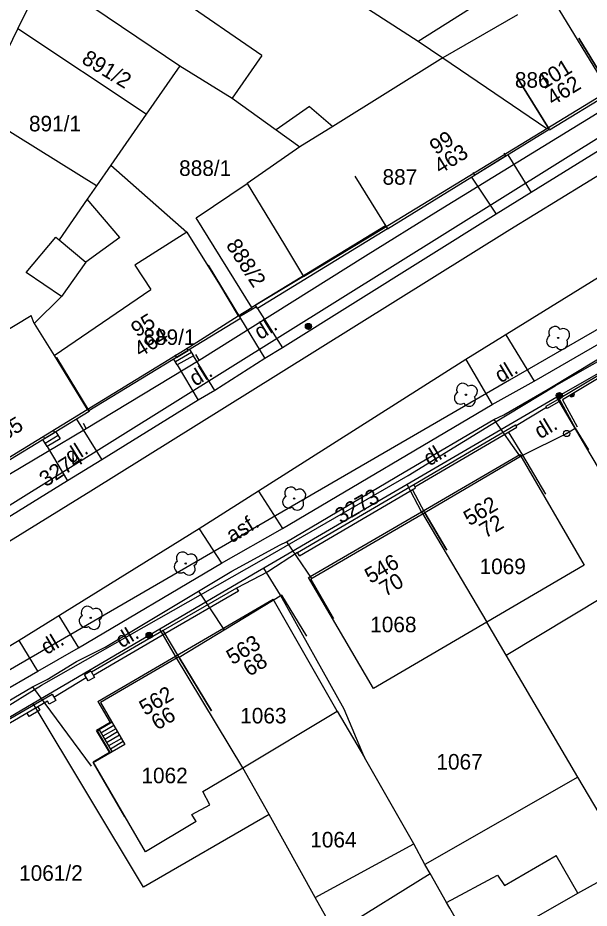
# Model space of a CAD drawing. Extents: x -601580 to 4, y -1204314 to 4.
# Drawn here: x -600007.9 to -599962, y -1203357.3 to -1203285.7 of the extents above; entities that cross this region are included whole.
import ezdxf

# ---------------------------------------------------------------- set-up
doc = ezdxf.new("R2010")
doc.units = 0
for name, color, linetype in [('00-KN-HRANICE PARCEL', 7, 'Continuous'), ('00-KN-PARC. CISLA', 7, 'Continuous'), ('00-KN-VNITRNI KRESBA', 7, 'Continuous'), ('00-POLOHOPIS', 7, 'Continuous'), ('00-SITE KOM. KABEL', 7, 'Continuous'), ('Vrstva 22', 7, 'Continuous'), ('Vrstva 25', 7, 'Continuous'), ('Vrstva 6', 7, 'Continuous')]:
    doc.layers.add(name, color=color, linetype=linetype)

# ---------------------------------------------------------------- blocks, each defined once
blk = doc.blocks.new('6.01A_28')
at = {"layer": 'Vrstva 25'}
for radius in [0.25, 0.2, 0.15, 0.1, 0.05]:
    blk.add_circle((0, 0), radius, dxfattribs=at)
blk = doc.blocks.new('6.01A_30')
at = {"layer": 'Vrstva 25'}
for radius in [0.25, 0.2, 0.15, 0.1, 0.05]:
    blk.add_circle((0, 0), radius, dxfattribs=at)
blk = doc.blocks.new('6.01A_36')
at = {"layer": 'Vrstva 25'}
for radius in [0.25, 0.2, 0.15, 0.1, 0.05]:
    blk.add_circle((0, 0), radius, dxfattribs=at)
blk = doc.blocks.new('4.11_10')
at = {"layer": 'Vrstva 25'}
for radius in [0.25, 0.0303]:
    blk.add_circle((0, 0), radius, dxfattribs=at)
blk = doc.blocks.new('6.01A_52')
at = {"layer": 'Vrstva 25'}
for radius in [0.25, 0.2, 0.15, 0.1, 0.05]:
    blk.add_circle((0, 0), radius, dxfattribs=at)
blk = doc.blocks.new('3.13_872')
at = {"layer": 'Vrstva 22'}
blk.add_circle((0, 0), 0.05, dxfattribs=at)
for centre, start, end in [((0, 0.5), 359.99997, 179.99997), ((-0.5, 0), 89.99997, 269.99997), ((0.5, 0), 269.99997, 89.99997), ((0, -0.5), 179.99997, 359.99997)]:
    blk.add_arc(centre, 0.5, start, end, dxfattribs=at)
blk = doc.blocks.new('3.13_874')
at = {"layer": 'Vrstva 22'}
blk.add_circle((0, 0), 0.05, dxfattribs=at)
for centre, start, end in [((0, 0.5), 359.99997, 179.99997), ((-0.5, 0), 89.99997, 269.99997), ((0.5, 0), 269.99997, 89.99997), ((0, -0.5), 179.99997, 359.99997)]:
    blk.add_arc(centre, 0.5, start, end, dxfattribs=at)
blk = doc.blocks.new('3.13_876')
at = {"layer": 'Vrstva 22'}
blk.add_circle((0, 0), 0.05, dxfattribs=at)
for centre, start, end in [((0, 0.5), 359.99997, 179.99997), ((-0.5, 0), 89.99997, 269.99997), ((0.5, 0), 269.99997, 89.99997), ((0, -0.5), 179.99997, 359.99997)]:
    blk.add_arc(centre, 0.5, start, end, dxfattribs=at)
blk = doc.blocks.new('3.13_878')
at = {"layer": 'Vrstva 22'}
blk.add_circle((0, 0), 0.05, dxfattribs=at)
for centre, start, end in [((0, 0.5), 359.99997, 179.99997), ((-0.5, 0), 89.99997, 269.99997), ((0.5, 0), 269.99997, 89.99997), ((0, -0.5), 179.99997, 359.99997)]:
    blk.add_arc(centre, 0.5, start, end, dxfattribs=at)
blk = doc.blocks.new('3.13_880')
at = {"layer": 'Vrstva 22'}
blk.add_circle((0, 0), 0.05, dxfattribs=at)
for centre, start, end in [((0, 0.5), 359.99997, 179.99997), ((-0.5, 0), 89.99997, 269.99997), ((0.5, 0), 269.99997, 89.99997), ((0, -0.5), 179.99997, 359.99997)]:
    blk.add_arc(centre, 0.5, start, end, dxfattribs=at)
blk = doc.blocks.new('VCHOD_1400')
at = {"layer": 'Vrstva 6'}
blk.add_line((0, 0.25), (0, 0), dxfattribs=at)
blk = doc.blocks.new('VCHOD_1402')
at = {"layer": 'Vrstva 6'}
blk.add_line((0, 0.25), (0, 0), dxfattribs=at)
blk = doc.blocks.new('VCHOD_1404')
at = {"layer": 'Vrstva 6'}
blk.add_line((0, 0.25), (0, 0), dxfattribs=at)
blk = doc.blocks.new('VCHOD_1406')
at = {"layer": 'Vrstva 6'}
blk.add_line((0, 0.25), (0, 0), dxfattribs=at)
blk = doc.blocks.new('VCHOD_1408')
at = {"layer": 'Vrstva 6'}
blk.add_line((0, 0.25), (0, 0), dxfattribs=at)
blk = doc.blocks.new('VCHOD_1410')
at = {"layer": 'Vrstva 6'}
blk.add_line((0, 0.25), (0, 0), dxfattribs=at)

msp = doc.modelspace()

# ---------------------------------------------------------------- linework, layer by layer
at = {"layer": '00-KN-HRANICE PARCEL'}
for p, q in [((-600004.62, -1203282.97), (-599994.91, -1203289.53)), ((-599965.13, -1203283.89), (-599960.46, -1203291.53)), ((-600011.2, -1203293.22), (-600007.92, -1203286.55)), ((-599997.61, -1203293.43), (-600007.92, -1203286.55)), ((-599994.91, -1203289.53), (-599997.61, -1203293.43)), ((-599965.42, -1203294.57), (-599960.46, -1203291.53)), ((-600001.61, -1203299.19), (-600011.2, -1203293.22)), ((-599997.61, -1203293.43), (-600000.46, -1203297.53)), ((-600000.46, -1203297.53), (-600001.61, -1203299.19)), ((-599984.96, -1203306.46), (-599989.13, -1203308.97)), ((-599950.76, -1203308.2), (-599964.61, -1203316.16)), ((-599990.23, -1203309.63), (-599989.13, -1203308.97)), ((-599964.61, -1203316.16), (-599976.65, -1203323.2)), ((-600012.52, -1203323.37), (-600002.35, -1203317.15)), ((-599976.65, -1203323.2), (-599988.17, -1203329.92)), ((-599975.48, -1203325.39), (-599976.65, -1203323.2)), ((-599975.48, -1203325.39), (-599970.24, -1203334.27)), ((-599988.17, -1203329.92), (-599988.68, -1203330.22)), ((-599988.68, -1203330.22), (-599996.52, -1203334.82)), ((-599968.68, -1203336.92), (-599970.24, -1203334.27)), ((-599996.52, -1203334.82), (-600006.69, -1203340.79)), ((-599995.25, -1203336.99), (-599996.52, -1203334.82)), ((-599989.86, -1203345.96), (-599995.25, -1203336.99)), ((-599962.92, -1203346.72), (-599968.68, -1203336.92)), ((-600006.69, -1203340.79), (-600013.61, -1203344.84)), ((-599997.84, -1203355.56), (-600006.69, -1203340.79)), ((-599976.1, -1203352.07), (-599980.08, -1203345.15)), ((-599987.73, -1203349.73), (-599989.86, -1203345.96)), ((-599962.92, -1203346.72), (-599975.23, -1203353.73)), ((-599958.8, -1203353.73), (-599962.92, -1203346.72)), ((-599987.73, -1203349.73), (-599997.84, -1203355.56)), ((-599984.04, -1203356.4), (-599987.73, -1203349.73)), ((-599984.04, -1203356.4), (-599976.1, -1203352.07)), ((-599975.23, -1203353.73), (-599976.1, -1203352.07)), ((-599962.92, -1203356.06), (-599960, -1203354.42)), ((-599971.21, -1203360.76), (-599962.92, -1203356.06))]:
    msp.add_line(p, q, dxfattribs=at)
for points in [[(-599988.91, -1203279), (-599987.97, -1203279.61), (-599986.8, -1203280.37), (-599986.33, -1203280.68), (-599984.19, -1203282.07), (-599975.75, -1203287.56), (-599973.78, -1203288.9), (-599965.42, -1203294.57)], [(-600007.92, -1203286.55), (-600005.77, -1203282.16), (-600004.62, -1203282.97)], [(-600017.63, -1203330.49), (-599951.29, -1203289.08), (-599952.74, -1203286.8)], [(-599994.91, -1203289.53), (-599990.71, -1203292.13), (-599987.17, -1203294.67), (-599985.26, -1203296.04), (-599989.49, -1203298.98)], [(-599926.41, -1203290.58), (-599968.42, -1203314.8), (-600008.7, -1203338.17), (-600030.28, -1203350.89), (-600042.85, -1203358.3), (-600043.08, -1203360.17), (-600042.39, -1203361.48)], [(-599984.96, -1203306.46), (-599978.53, -1203302.59), (-599965.42, -1203294.57)], [(-600000.46, -1203297.53), (-599994.36, -1203302.9), (-599991.71, -1203307.1), (-599990.23, -1203309.63)], [(-600001.61, -1203299.19), (-600002.35, -1203300.26), (-600004.62, -1203303.53), (-600002.46, -1203305.32), (-600004.43, -1203308.07), (-600006.62, -1203310.25), (-600005.02, -1203312.83), (-600002.35, -1203317.15)], [(-599989.13, -1203308.97), (-599993.59, -1203301.74), (-599989.49, -1203298.98)], [(-599989.49, -1203298.98), (-599986.49, -1203303.93), (-599984.96, -1203306.46)], [(-600002.35, -1203317.15), (-599994.14, -1203312.12), (-599990.23, -1203309.63)], [(-599960.19, -1203323.66), (-599961.92, -1203320.72), (-599964.61, -1203316.16)], [(-599970.24, -1203334.27), (-599979.34, -1203339.59), (-599984.56, -1203330.68), (-599975.48, -1203325.39)], [(-599980.08, -1203345.15), (-599981.69, -1203341.25), (-599986.82, -1203332.09), (-599988.17, -1203329.92)], [(-599968.68, -1203336.92), (-599960.79, -1203332.18), (-599950.79, -1203349.14)], [(-599989.86, -1203345.96), (-599982.27, -1203341.42), (-599980.08, -1203345.15)], [(-599971.21, -1203360.76), (-599973.21, -1203357.26), (-599973.47, -1203356.81), (-599974.8, -1203354.47), (-599975.23, -1203353.73)], [(-599979.02, -1203365.13), (-599982.45, -1203359.22), (-599984.04, -1203356.4)]]:
    msp.add_lwpolyline(points, dxfattribs=at)
at = {"layer": '00-KN-VNITRNI KRESBA'}
for p, q in [((-599988.31, -1203288.69), (-599997.7, -1203282.23)), ((-599975.75, -1203287.56), (-599969.24, -1203283.42)), ((-599967.77, -1203285.42), (-599973.78, -1203288.9)), ((-599988.31, -1203288.69), (-599990.71, -1203292.13)), ((-599973.78, -1203288.9), (-599982.62, -1203294.4)), ((-599984.5, -1203292.8), (-599987.17, -1203294.67)), ((-599984.5, -1203292.8), (-599982.62, -1203294.4)), ((-599982.62, -1203294.4), (-599985.26, -1203296.04)), ((-599999.73, -1203303.32), (-600002.35, -1203300.26)), ((-599994.36, -1203302.9), (-599998.54, -1203305.57)), ((-600007.27, -1203306.14), (-600004.88, -1203303.31)), ((-600004.88, -1203303.31), (-600004.62, -1203303.53)), ((-599999.73, -1203303.32), (-600002.46, -1203305.32)), ((-599998.54, -1203305.57), (-599997.23, -1203307.51)), ((-600004.43, -1203308.07), (-600007.27, -1203306.14)), ((-600005.02, -1203312.83), (-599997.23, -1203307.51)), ((-600017.06, -1203315.7), (-600006.87, -1203309.61)), ((-600006.62, -1203310.25), (-600006.87, -1203309.61)), ((-599975.48, -1203325.39), (-599967.59, -1203320.79)), ((-599967.59, -1203320.79), (-599962.41, -1203329.69)), ((-599962.41, -1203329.69), (-599970.24, -1203334.27)), ((-599995.25, -1203336.99), (-599987.42, -1203332.42)), ((-599982.27, -1203341.42), (-599987.42, -1203332.42)), ((-600001.5, -1203340.64), (-599995.25, -1203336.99)), ((-600001.5, -1203340.64), (-600000.51, -1203342.33)), ((-600000.51, -1203342.33), (-600001.6, -1203342.97)), ((-600000.57, -1203344.71), (-600001.6, -1203342.97)), ((-600001.88, -1203345.49), (-600000.57, -1203344.71)), ((-599997.67, -1203352.72), (-600001.88, -1203345.49)), ((-599993.06, -1203347.87), (-599989.86, -1203345.96)), ((-599992.49, -1203348.95), (-599993.06, -1203347.87)), ((-599993.94, -1203349.71), (-599992.49, -1203348.95)), ((-599993.59, -1203350.29), (-599993.94, -1203349.71)), ((-599993.59, -1203350.29), (-599997.67, -1203352.72)), ((-599968.82, -1203355.43), (-599964.66, -1203353.02)), ((-599962.92, -1203356.06), (-599964.66, -1203353.02)), ((-599982.45, -1203359.22), (-599974.8, -1203354.47)), ((-599973.47, -1203356.81), (-599969.37, -1203354.61)), ((-599969.37, -1203354.61), (-599968.82, -1203355.43))]:
    msp.add_line(p, q, dxfattribs=at)
at = {"layer": '00-POLOHOPIS'}
for p, q in [((-599968.392, -1203302.7), (-599956.356, -1203295.275)), ((-599959.591, -1203295.332), (-599966.673, -1203299.715)), ((-599971.223, -1203298.318), (-599968.732, -1203296.767)), ((-599968.553, -1203296.677), (-599966.673, -1203299.715)), ((-599971.475, -1203298.481), (-599969.495, -1203301.446)), ((-599966.673, -1203299.715), (-599969.495, -1203301.446)), ((-599969.495, -1203301.446), (-599986.672, -1203312.216)), ((-599978.38, -1203302.391), (-599988.832, -1203308.774)), ((-599978.222, -1203302.646), (-599988.676, -1203309.03)), ((-599986.987, -1203314.287), (-599968.392, -1203302.7)), ((-599955.672, -1203303.097), (-599971.926, -1203313.139)), ((-599966.424, -1203314.871), (-599954.822, -1203308.201)), ((-599988.753, -1203308.903), (-599990.107, -1203309.721)), ((-599988.753, -1203308.903), (-599990.107, -1203309.721)), ((-599988.676, -1203309.03), (-599988.832, -1203308.774)), ((-599988.676, -1203309.03), (-599986.672, -1203312.216)), ((-599990.033, -1203309.842), (-599988.073, -1203313.061)), ((-599968.718, -1203311.157), (-599966.424, -1203314.871)), ((-599986.672, -1203312.216), (-599988.073, -1203313.061)), ((-599993.971, -1203312.578), (-599995.265, -1203313.318)), ((-599995.18, -1203312.981), (-599994.248, -1203312.415)), ((-599992.095, -1203315.622), (-599993.822, -1203312.838)), ((-599995.116, -1203313.578), (-599993.434, -1203316.403)), ((-599971.926, -1203313.139), (-599993.355, -1203326.756)), ((-599988.073, -1203313.061), (-599992.095, -1203315.622)), ((-599971.926, -1203313.139), (-599969.817, -1203316.757)), ((-600002.071, -1203323.691), (-599986.987, -1203314.287)), ((-599969.817, -1203316.757), (-599966.424, -1203314.871)), ((-599992.095, -1203315.622), (-599993.434, -1203316.403)), ((-599993.434, -1203316.403), (-600001.182, -1203321.2)), ((-599986.662, -1203326.732), (-599969.817, -1203316.757)), ((-599965.442, -1203317.007), (-599967.877, -1203318.469)), ((-599965.395, -1203317.09), (-599965.494, -1203316.916)), ((-600003.213, -1203317.947), (-600001.182, -1203321.2)), ((-599976.112, -1203323.2), (-599967.919, -1203318.397)), ((-599976.011, -1203323.373), (-599967.818, -1203318.57)), ((-599967.818, -1203318.57), (-599967.919, -1203318.397)), ((-600005.779, -1203319.488), (-600004.986, -1203319.01)), ((-600004.697, -1203319.263), (-600005.725, -1203319.889)), ((-599967.347, -1203320.838), (-599968.484, -1203318.96)), ((-600005.569, -1203320.145), (-600003.938, -1203322.885)), ((-600001.182, -1203321.2), (-600003.938, -1203322.885)), ((-600003.938, -1203322.885), (-600017.635, -1203331.398)), ((-600016.895, -1203332.843), (-600002.071, -1203323.691)), ((-599988.576, -1203323.719), (-599986.662, -1203326.732)), ((-599985.455, -1203328.665), (-599976.112, -1203323.2)), ((-599985.304, -1203328.924), (-599975.96, -1203323.459)), ((-599975.211, -1203325.473), (-599976.198, -1203323.598)), ((-599975.96, -1203323.459), (-599976.112, -1203323.2)), ((-599993.355, -1203326.756), (-600007.832, -1203335.731)), ((-599993.355, -1203326.756), (-599991.569, -1203329.521)), ((-599991.569, -1203329.521), (-599986.662, -1203326.732)), ((-600003.056, -1203336.314), (-599991.569, -1203329.521)), ((-599990.351, -1203331.52), (-599990.201, -1203331.78)), ((-600004.643, -1203333.754), (-600003.056, -1203336.314)), ((-599994.986, -1203337.051), (-599996.264, -1203334.928)), ((-600007.832, -1203335.731), (-600024.087, -1203345.552)), ((-600006.316, -1203338.205), (-600007.832, -1203335.731)), ((-600006.316, -1203338.205), (-600003.056, -1203336.314)), ((-600014.835, -1203343.094), (-600006.316, -1203338.205)), ((-600005.035, -1203340.301), (-600002.438, -1203338.72)), ((-600002.583, -1203338.457), (-600002.072, -1203338.175)), ((-600002.293, -1203338.982), (-600002.583, -1203338.457)), ((-600001.782, -1203338.7), (-600002.293, -1203338.982)), ((-600002.072, -1203338.175), (-600001.782, -1203338.7)), ((-600000.361, -1203342.309), (-600001.399, -1203342.911)), ((-600000.211, -1203342.568), (-600001.249, -1203343.171)), ((-600000.06, -1203342.828), (-600001.098, -1203343.43)), ((-599999.91, -1203343.088), (-600000.948, -1203343.69)), ((-599999.759, -1203343.347), (-600000.797, -1203343.949)), ((-599999.609, -1203343.606), (-600000.646, -1203344.209)), ((-599999.458, -1203343.866), (-600000.496, -1203344.468))]:
    msp.add_line(p, q, dxfattribs=at)
for points in [[(-599962.844, -1203287.299), (-599960.234, -1203291.563), (-599952.555, -1203286.864), (-599960.865, -1203273.413), (-599956.968, -1203267.141), (-599960.174, -1203265.126)], [(-599967.863, -1203290.376), (-599965.237, -1203294.63), (-599965.2, -1203294.69), (-599960.197, -1203291.623), (-599960.234, -1203291.563), (-599962.844, -1203287.299)], [(-599980.848, -1203298.391), (-599978.222, -1203302.646), (-599965.237, -1203294.63), (-599967.863, -1203290.376)], [(-599992.63, -1203305.57), (-599990.033, -1203309.842), (-600002.233, -1203317.259), (-600004.831, -1203312.987)], [(-600004.831, -1203312.987), (-600002.233, -1203317.259), (-600002.197, -1203317.319), (-600012.327, -1203323.49), (-600014.879, -1203319.19)], [(-599994.129, -1203312.332), (-599993.822, -1203312.838), (-599995.116, -1203313.578), (-599995.403, -1203313.106)], [(-599958.349, -1203312.687), (-599964.407, -1203316.297), (-599963.142, -1203318.652)], [(-599958.247, -1203312.859), (-599964.14, -1203316.371), (-599962.966, -1203318.557)], [(-599964.407, -1203316.297), (-599965.494, -1203316.916)], [(-599964.308, -1203316.471), (-599965.395, -1203317.09)], [(-599967.347, -1203320.838), (-599963.825, -1203319.093), (-599963.142, -1203318.652), (-599962.055, -1203320.408)], [(-600004.884, -1203318.956), (-600004.541, -1203319.519), (-600005.569, -1203320.145), (-600005.912, -1203319.582)], [(-599965.495, -1203323.98), (-599967.347, -1203320.838), (-599975.211, -1203325.473), (-599973.441, -1203328.476)], [(-599973.499, -1203328.378), (-599975.211, -1203325.473), (-599984.393, -1203330.803), (-599982.556, -1203333.967)], [(-599985.304, -1203328.924), (-599985.455, -1203328.665), (-599987.832, -1203330.212), (-599990.351, -1203331.52)], [(-599990.351, -1203331.52), (-599996.264, -1203334.928), (-600002.009, -1203338.289)], [(-599990.201, -1203331.78), (-599996.113, -1203335.187), (-600001.864, -1203338.552)], [(-599984.705, -1203335.389), (-599986.702, -1203332.097), (-599994.956, -1203337.103), (-599992.363, -1203341.378)], [(-599992.363, -1203341.378), (-599994.956, -1203337.103), (-599994.986, -1203337.051), (-600001.29, -1203340.709), (-599999.322, -1203344.099), (-600001.865, -1203345.575), (-599999.356, -1203349.9)], [(-600013.365, -1203344.803), (-600005.186, -1203340.042), (-600004.884, -1203340.56), (-600005.403, -1203340.862), (-600005.544, -1203340.62), (-600013.204, -1203345.079)], [(-600006.321, -1203341.073), (-600006.17, -1203341.332), (-600007.035, -1203341.835), (-600007.186, -1203341.576)], [(-600000.49, -1203344.777), (-600001.529, -1203342.986), (-600001.399, -1203342.911), (-600000.36, -1203344.702)]]:
    msp.add_lwpolyline(points, dxfattribs=at)
for radius, end in [(0.2, 30.79246), (0.15, 30.79245), (0.1, 30.79245), (0.05, 30.79245)]:
    msp.add_arc((-599963.401, -1203315.93), radius, 210.78959, end, dxfattribs=at)
at = {"layer": '00-SITE KOM. KABEL'}
for points in [[(-599962.92, -1203314.21), (-599951.31, -1203307.61), (-599945.99, -1203304.57), (-599945.49, -1203303.91), (-599945.57, -1203303.13), (-599947.01, -1203298.35), (-599947.23, -1203297.87), (-599950.78, -1203291.76), (-599951.42, -1203290.69), (-599951.55, -1203290.47), (-599951.55, -1203289.85), (-599951.18, -1203289.11), (-599944.9, -1203285.36), (-599942.71, -1203284.16), (-599941.64, -1203282.51), (-599941.08, -1203280.15), (-599940.79, -1203277.88)], [(-599974.12, -1203301.16), (-599961.37, -1203293.33)], [(-599974.12, -1203301.16), (-599961.37, -1203293.33)], [(-599993.35, -1203313.2), (-599980, -1203304.81), (-599974.12, -1203301.16)], [(-599969.68, -1203317.96), (-599968.87, -1203317.58), (-599965.31, -1203315.53), (-599955.26, -1203309.48)], [(-599993.35, -1203313.2), (-599993.63, -1203312.73)], [(-600002.45, -1203318.7), (-599993.35, -1203313.2)], [(-599969.89, -1203318.38), (-599964.73, -1203315.26), (-599962.92, -1203314.21)], [(-599968.87, -1203317.58), (-599965.31, -1203315.53)], [(-599986.33, -1203327.8), (-599976.88, -1203322.21), (-599969.68, -1203317.96)], [(-599969.68, -1203317.96), (-599967.56, -1203320.97)], [(-600034.83, -1203356.8), (-600021.82, -1203349.19), (-600016.99, -1203346.37), (-600016.42, -1203345.75), (-600006.04, -1203339.33), (-599988.35, -1203329.27), (-599976.56, -1203322.47), (-599969.89, -1203318.38)], [(-600019.75, -1203328.68), (-600019.04, -1203328.54), (-600005.69, -1203320.63), (-600002.45, -1203318.7)], [(-600005.69, -1203320.63), (-600002.45, -1203318.7)], [(-600002.45, -1203318.7), (-600002.66, -1203318.3)], [(-599993.4, -1203331.76), (-599990.72, -1203330.16), (-599986.84, -1203328.04), (-599986.33, -1203327.8)], [(-599990.72, -1203330.16), (-599986.84, -1203328.04)], [(-599986.33, -1203327.8), (-599984.34, -1203330.76)], [(-600006.75, -1203339.47), (-600005.57, -1203338.87), (-600003.22, -1203337.42), (-600000.92, -1203336.28), (-599993.4, -1203331.76)], [(-599993.4, -1203331.76), (-599991.37, -1203334.86)], [(-600005.57, -1203338.87), (-600003.22, -1203337.42)], [(-600034.85, -1203355.5), (-600032.42, -1203354.12), (-600028.37, -1203352.18), (-600022.35, -1203348.56), (-600014.29, -1203343.88), (-600006.75, -1203339.47)], [(-600006.75, -1203339.47), (-600002.05, -1203345.83)]]:
    msp.add_lwpolyline(points, dxfattribs=at)

# ---------------------------------------------------------------- block references
at = {"layer": '00-POLOHOPIS'}
for name, p, xscale, yscale, rotation in [('VCHOD_1400', (-599968.732, -1203296.767), 1.0000006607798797, 1.00000066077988, 31.908124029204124), ('VCHOD_1402', (-599971.223, -1203298.318), 1.0000006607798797, 1.00000066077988, 31.908124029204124), ('3.13_872', (-599964.503, -1203311.412), 0.99999984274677, 0.9999998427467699, 31.126650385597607), ('VCHOD_1406', (-599994.248, -1203312.415), 0.9999981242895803, 0.9999981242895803, 31.27019072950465), ('VCHOD_1404', (-599995.18, -1203312.981), 0.9999981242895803, 0.9999981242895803, 31.27019072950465), ('3.13_874', (-599971.914, -1203315.973), 0.99999984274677, 0.9999998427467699, 31.126650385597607), ('VCHOD_1410', (-600005.779, -1203319.488), 0.9999986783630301, 0.99999867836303, 31.080573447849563), ('VCHOD_1408', (-600004.986, -1203319.01), 0.9999986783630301, 0.99999867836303, 31.080573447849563), ('3.13_876', (-599985.718, -1203324.323), 0.99999984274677, 0.9999998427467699, 31.126650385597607), ('3.13_878', (-599994.435, -1203329.544), 0.99999984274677, 0.9999998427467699, 31.126650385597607), ('3.13_880', (-600002.077, -1203333.909), 0.99999984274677, 0.9999998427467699, 31.126650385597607)]:
    msp.add_blockref(name, p, dxfattribs=dict(at, xscale=xscale, yscale=yscale, rotation=rotation))
for name, p, rotation in [('6.01A_28', (-599984.573, -1203310.486), 180), ('6.01A_30', (-599984.573, -1203310.486), 180), ('6.01A_36', (-599964.405, -1203316.046), -90.00000000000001), ('4.11_10', (-599963.825, -1203319.093), -90.00000000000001), ('6.01A_52', (-599997.376, -1203335.326), -90.00000000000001)]:
    msp.add_blockref(name, p, dxfattribs=dict(at, rotation=rotation))

# ---------------------------------------------------------------- texts
at = {"layer": '00-KN-PARC. CISLA'}
for s, rotation, p in [('891/2', 329, (-600002.891, -1203289.257)), ('888/2', 303, (-599991.245, -1203303.951)), ('3274', 33, (-600005.691, -1203323.431)), ('3273', 30, (-599981.976, -1203326.379))]:
    msp.add_text(s, height=1.25, rotation=rotation, dxfattribs=at).set_placement(p)
for s, p in [('886', (-599967.977, -1203291.29)), ('891/1', (-600007.037, -1203294.8)), ('888/1', (-599994.967, -1203298.38)), ('887', (-599978.617, -1203299.09)), ('889/1', (-599997.837, -1203311.97)), ('1069', (-599970.817, -1203330.4)), ('1068', (-599979.607, -1203335.07)), ('1063', (-599990.057, -1203342.4)), ('1067', (-599974.287, -1203346.11)), ('1062', (-599997.997, -1203347.21)), ('1064', (-599984.427, -1203352.37)), ('1061/2', (-600007.83, -1203355.053))]:
    msp.add_text(s, height=1.25, dxfattribs=at).set_placement(p)
at = {"layer": '00-POLOHOPIS'}
for s, rotation, p in [('101', 31.50964, (-599965.647, -1203291.445)), ('462', 31.50964, (-599964.934, -1203292.767)), ('99', 31.68644, (-599974.338, -1203296.723)), ('463', 31.68644, (-599973.987, -1203298.268)), ('95', 31.2974, (-599998.351, -1203311.388)), ('dl.', 31.80927, (-599988.451, -1203311.593)), ('464', 31.2974, (-599998.099, -1203312.99)), ('dl.', 31.80927, (-599993.665, -1203315.333)), ('dl.', 31.12663, (-599969.127, -1203315.075)), ('465', 31.34896, (-600009.761, -1203320.17)), ('dl.', 31.12663, (-599965.947, -1203319.574)), ('dl.', 31.80927, (-600003.66, -1203321.565)), ('dl.', 31.12663, (-599974.854, -1203321.752)), ('562', 30.51487, (-599971.637, -1203326.559)), ('asf.', 31.12663, (-599990.72, -1203327.918)), ('72', 30.51487, (-599970.359, -1203327.547)), ('546', 30.13446, (-599979.589, -1203331.194)), ('70', 30.13446, (-599978.405, -1203332.242)), ('dl.', 31.12663, (-600005.614, -1203336.915)), ('dl.', 31.12663, (-599999.592, -1203336.377)), ('563', 31.23635, (-599990.687, -1203337.73)), ('68', 31.23635, (-599989.339, -1203338.667)), ('562', 30.12516, (-599997.706, -1203341.809)), ('66', 30.12516, (-599996.746, -1203342.986))]:
    msp.add_text(s, height=1.25, rotation=rotation, dxfattribs=at).set_placement(p)

doc.saveas('drawing.dxf')
